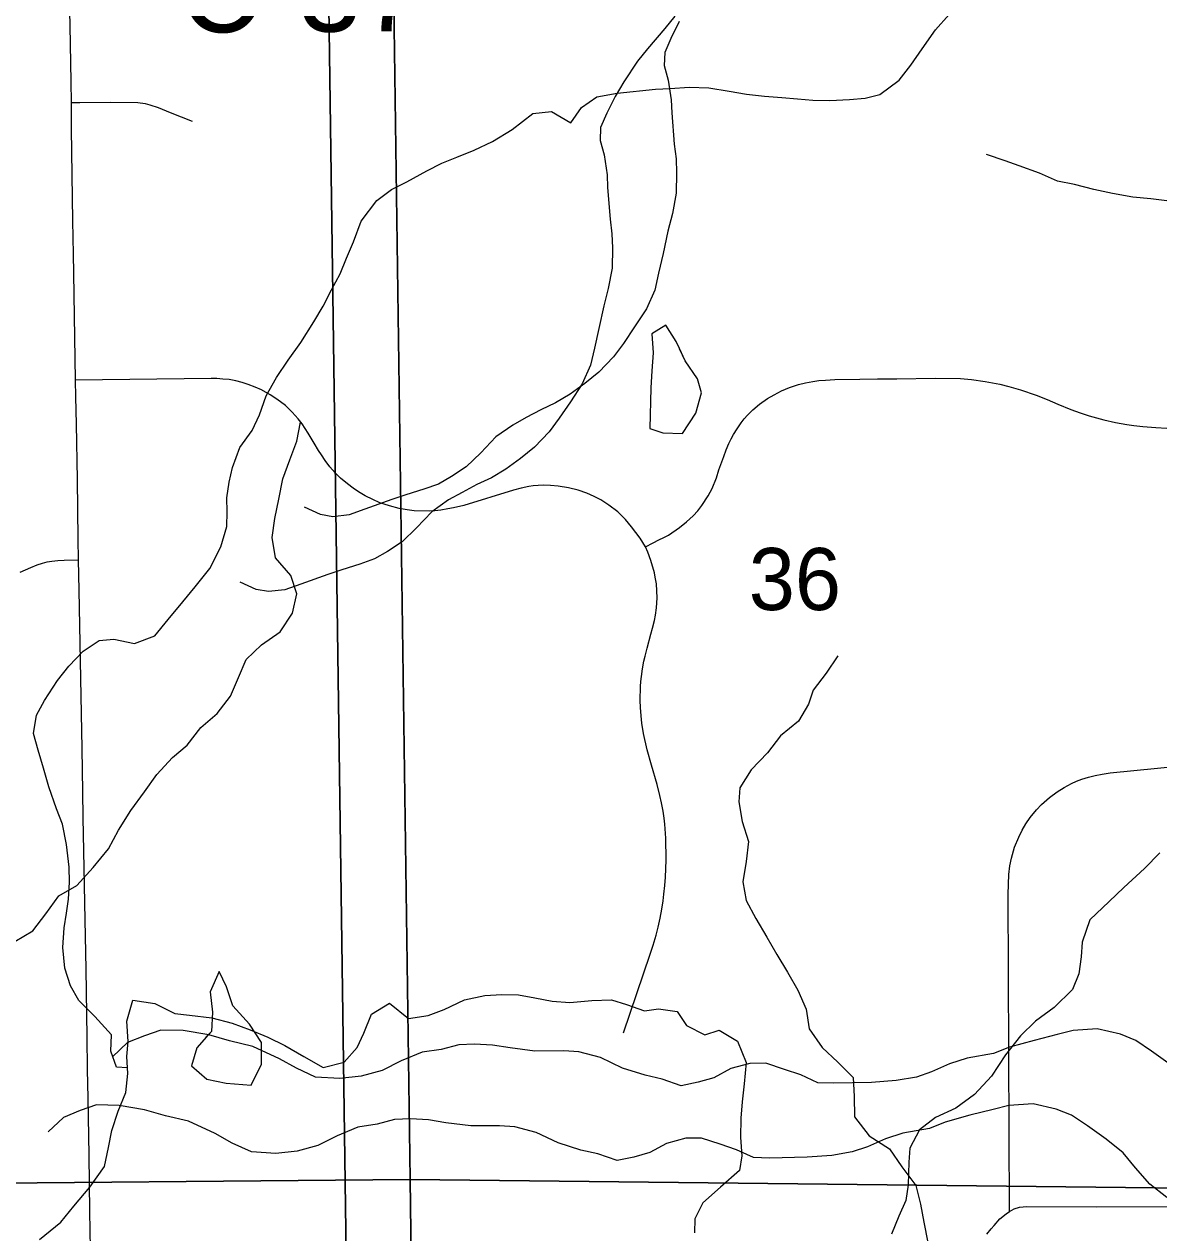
# Model space of a CAD drawing. Extents: x -21.1 to 50.3, y 0 to 22.1.
# Drawn here: x 3.575 to 4.341, y 15.934 to 16.75 of the extents above; entities that cross this region are included whole.
import ezdxf

# ---------------------------------------------------------------- set-up
doc = ezdxf.new("R2010")
doc.units = 0
for name, color, linetype in [('GM_X_County_Road_Text', 7, 'Continuous'), ('GM_X_Minor_Lake', 7, 'Continuous'), ('GM_X_Minor_River', 7, 'Continuous'), ('GM_X_Section', 7, 'Continuous'), ('GM_X_Section_Text', 7, 'Continuous'), ('GM_X_State_Route', 7, 'Continuous'), ('GM_X_Township_Road', 7, 'Continuous')]:
    doc.layers.add(name, color=color, linetype=linetype)

msp = doc.modelspace()

# ---------------------------------------------------------------- linework, layer by layer
at = {"layer": 'GM_X_Minor_Lake'}
for points in [[(4.01752, 16.5307), (4.01527, 16.53546), (4.0084, 16.54648), (3.9989, 16.54076), (3.99968, 16.52784), (3.99894, 16.51567), (3.99819, 16.50426), (3.99747, 16.47689), (4.0064, 16.47385)], [(4.01752, 16.5307), (4.01527, 16.53546), (4.0084, 16.54648), (3.9989, 16.54076), (3.99968, 16.52784), (3.99894, 16.51567), (3.99819, 16.50426), (3.99747, 16.47689), (4.00627, 16.47389)], [(4.00623, 16.47386), (4.01955, 16.47349), (4.02866, 16.48719), (4.03244, 16.50089), (4.02977, 16.51039), (4.02138, 16.52254), (4.0175, 16.53064)], [(4.0064, 16.47385), (4.01955, 16.47349), (4.02866, 16.48719), (4.03244, 16.50089), (4.02977, 16.51039), (4.02138, 16.52254), (4.01752, 16.5307)], [(3.72851, 16.03371), (3.73558, 16.04806), (3.73556, 16.0625), (3.72755, 16.07504), (3.71612, 16.0872), (3.71192, 16.10012), (3.70695, 16.11038), (3.70089, 16.09668), (3.70243, 16.083), (3.70169, 16.07007), (3.69796, 16.06611)], [(3.72856, 16.03383), (3.73558, 16.04806), (3.73556, 16.0625), (3.72755, 16.07504), (3.71612, 16.0872), (3.71192, 16.10012), (3.70695, 16.11038), (3.70089, 16.09668), (3.70243, 16.083), (3.70169, 16.07007), (3.7017, 16.07008)], [(3.7017, 16.07008), (3.69181, 16.05903), (3.6884, 16.04686), (3.69869, 16.03774), (3.71163, 16.0351), (3.72856, 16.03383)], [(3.69839, 16.06639), (3.69181, 16.05903), (3.6884, 16.04686), (3.69869, 16.03774), (3.71163, 16.0351), (3.72851, 16.03383)]]:
    msp.add_lwpolyline(points, dxfattribs=at)
at = {"layer": 'GM_X_Minor_River'}
for points in [[(3.64513, 16.04547), (3.63779, 16.04598), (3.63378, 16.05668), (3.63433, 16.06769), (3.62313, 16.08001), (3.61228, 16.09081), (3.60674, 16.10077), (3.60274, 16.11261), (3.60144, 16.12669), (3.60241, 16.13997), (3.60408, 16.14982), (3.60537, 16.15929), (3.60592, 16.17068), (3.6057, 16.18094), (3.60404, 16.19616), (3.60122, 16.20988), (3.5972, 16.22019), (3.59211, 16.23509), (3.58851, 16.24768), (3.5849, 16.25989), (3.58166, 16.27095), (3.58375, 16.28346), (3.58922, 16.29325), (3.59779, 16.30679), (3.60553, 16.31655), (3.61519, 16.32666), (3.62593, 16.33372), (3.63582, 16.33471), (3.64983, 16.33184), (3.66358, 16.33694), (3.67249, 16.34783), (3.68255, 16.35983), (3.69068, 16.36996), (3.70075, 16.38234), (3.7082, 16.39704), (3.71221, 16.41066), (3.71236, 16.42053), (3.71213, 16.43003), (3.71381, 16.44065), (3.71586, 16.45049), (3.72102, 16.46408), (3.72916, 16.47536), (3.73427, 16.48592), (3.73864, 16.49877), (3.74567, 16.5112), (3.75345, 16.52285), (3.762, 16.53488), (3.77095, 16.5488), (3.77719, 16.55934), (3.78268, 16.57027), (3.78855, 16.5812), (3.79289, 16.59177), (3.79762, 16.60271), (3.80277, 16.61669), (3.81324, 16.63058), (3.82323, 16.63803), (3.83357, 16.64319), (3.84698, 16.65059), (3.85731, 16.65575), (3.86725, 16.65978), (3.8791, 16.66453), (3.89134, 16.67043), (3.90477, 16.67858), (3.91861, 16.68939), (3.93116, 16.69071), (3.94433, 16.68292), (3.95134, 16.69345), (3.9617, 16.70051), (3.97541, 16.70296), (4.00128, 16.70561), (4.01116, 16.70621), (4.02409, 16.70716), (4.03738, 16.70658), (4.05102, 16.70447), (4.06276, 16.70239), (4.0749, 16.70107), (4.08666, 16.70013), (4.09727, 16.69921), (4.10752, 16.69829), (4.11891, 16.69812), (4.13221, 16.69868), (4.14286, 16.69966), (4.15278, 16.70217), (4.16584, 16.71185), (4.17359, 16.72198), (4.18136, 16.73288), (4.19029, 16.74566), (4.19957, 16.75616)], [(4.01449, 16.75503), (4.00768, 16.74663), (3.99596, 16.73289), (3.98915, 16.7245), (3.9801, 16.71077), (3.97406, 16.70086), (3.96842, 16.68943), (3.96428, 16.67991), (3.96395, 16.67117), (3.96667, 16.66131), (3.96865, 16.64802), (3.96908, 16.63929), (3.97072, 16.61802), (3.97192, 16.60815), (3.97235, 16.59866), (3.97205, 16.58498), (3.96946, 16.57129), (3.96648, 16.5595), (3.96314, 16.54429), (3.96017, 16.53097), (3.95757, 16.51956), (3.95193, 16.50699), (3.94401, 16.49479), (3.93646, 16.48374), (3.92966, 16.47458), (3.91982, 16.46427), (3.91035, 16.45662), (3.90049, 16.44935), (3.89062, 16.44359), (3.88075, 16.43898), (3.87089, 16.43361), (3.86178, 16.42861), (3.85041, 16.42057), (3.84019, 16.40988), (3.83035, 16.40033)], [(4.01735, 16.75137), (4.0117, 16.73995), (4.00757, 16.73042), (4.00724, 16.72169), (4.00996, 16.71182), (4.01194, 16.69854), (4.01237, 16.6898), (4.01401, 16.66854), (4.01521, 16.65867), (4.01564, 16.64918), (4.01534, 16.6355), (4.01275, 16.62181), (4.00977, 16.61002), (4.00643, 16.5948), (4.00346, 16.58149), (4.00086, 16.57008), (3.99522, 16.55751), (3.9873, 16.54531), (3.97975, 16.53425), (3.97295, 16.52509), (3.96311, 16.51478), (3.95363, 16.50713), (3.94378, 16.49986), (3.93391, 16.49411), (3.92404, 16.48949), (3.91418, 16.48412), (3.90507, 16.47913), (3.89369, 16.47109), (3.88348, 16.4604), (3.87364, 16.45085)], [(4.34806, 16.63016), (4.3355, 16.63167), (4.32332, 16.6328), (4.30962, 16.63544), (4.29706, 16.63809), (4.28412, 16.64149), (4.2727, 16.64376), (4.26051, 16.64907), (4.24681, 16.65399), (4.23729, 16.6574), (4.22473, 16.66157)], [(3.56918, 16.13074), (3.58135, 16.13798), (3.59008, 16.1494), (3.59882, 16.16157), (3.61098, 16.16843), (3.622, 16.18061), (3.63225, 16.19318), (3.63908, 16.20573), (3.64743, 16.21905), (3.65655, 16.23161), (3.6649, 16.2434), (3.67553, 16.25483), (3.68542, 16.2632), (3.69453, 16.275), (3.70555, 16.28452), (3.71466, 16.29632), (3.71997, 16.30887), (3.72528, 16.32104), (3.73554, 16.33094), (3.74808, 16.3397), (3.75643, 16.35226), (3.75946, 16.36519), (3.75525, 16.37773), (3.74496, 16.38951), (3.74266, 16.40319), (3.74454, 16.41612), (3.74718, 16.42905), (3.74983, 16.44274), (3.75475, 16.45567), (3.7593, 16.46823), (3.76194, 16.48116)], [(3.87364, 16.45085), (3.86377, 16.44433), (3.85505, 16.43934), (3.84517, 16.43587), (3.83301, 16.432), (3.82351, 16.42891), (3.80528, 16.42235), (3.79464, 16.41849), (3.78361, 16.41729), (3.77523, 16.41877), (3.76454, 16.42364)], [(3.83035, 16.40033), (3.82049, 16.39382), (3.81176, 16.38883), (3.80188, 16.38535), (3.78972, 16.38149), (3.78022, 16.3784), (3.76199, 16.37184), (3.75135, 16.36798), (3.74032, 16.36678), (3.73194, 16.36825), (3.72125, 16.37313)], [(4.12441, 16.32344), (4.11644, 16.31164), (4.1077, 16.30023), (4.10467, 16.29072), (4.09784, 16.2793), (4.08568, 16.2694), (4.07695, 16.25799), (4.06593, 16.24656), (4.05834, 16.23439), (4.05759, 16.22488), (4.0599, 16.21158), (4.0641, 16.19827), (4.0626, 16.18458), (4.06034, 16.17089), (4.06264, 16.15835), (4.06912, 16.14619), (4.07637, 16.13365), (4.08324, 16.12187), (4.09049, 16.11009), (4.09735, 16.09793), (4.10308, 16.08501), (4.105, 16.07171), (4.11377, 16.05917), (4.12444, 16.0493), (4.13473, 16.03904), (4.13551, 16.02611), (4.13553, 16.01242), (4.14544, 15.99951), (4.15915, 15.99078), (4.16754, 15.97862), (4.17707, 15.96609), (4.18014, 15.95354), (4.18244, 15.94138), (4.18512, 15.92769)], [(4.34171, 16.19053), (4.33139, 16.17997), (4.31727, 16.16716), (4.30734, 16.15773), (4.29435, 16.14529), (4.28932, 16.13015), (4.2885, 16.12029), (4.2869, 16.10892), (4.28266, 16.09832), (4.27044, 16.08626), (4.25786, 16.07685), (4.24754, 16.06705), (4.23759, 16.05421), (4.22801, 16.03985), (4.21655, 16.0274), (4.20397, 16.01837), (4.19026, 16.012), (4.17958, 16.00372), (4.17305, 15.99124), (4.17223, 15.98176), (4.17175, 15.96659), (4.17016, 15.95597), (4.16554, 15.94538), (4.16053, 15.93327)], [(3.58585, 15.92977), (3.60008, 15.94133), (3.60899, 15.95221), (3.61982, 15.96496), (3.62953, 15.97887), (3.63239, 15.99174), (3.63447, 16.00311), (3.63885, 16.01633), (3.64398, 16.02879), (3.64532, 16.04169), (3.64474, 16.05309), (3.64566, 16.06333), (3.64473, 16.07702), (3.64874, 16.09102), (3.66353, 16.0889), (3.67709, 16.08223), (3.68695, 16.08094), (3.70212, 16.07919), (3.71573, 16.07557), (3.72782, 16.07121), (3.7399, 16.06608), (3.7512, 16.0606), (3.764, 16.05318), (3.77718, 16.04577), (3.79129, 16.04935), (3.80018, 16.05909), (3.80451, 16.0689), (3.80965, 16.08174), (3.82191, 16.08915), (3.83467, 16.0787), (3.84799, 16.08078), (3.85869, 16.08479), (3.87247, 16.09142), (3.88618, 16.09425), (3.89759, 16.09484), (3.90898, 16.09467), (3.91996, 16.0926), (3.9317, 16.09052), (3.94346, 16.08958), (3.9583, 16.09088), (3.9716, 16.09144), (3.9818, 16.08825), (3.99389, 16.08388), (4.00341, 16.08526), (4.01592, 16.08355), (4.02223, 16.07395), (4.03466, 16.06769), (4.04421, 16.07096), (4.05663, 16.06356), (4.06248, 16.04903), (4.06111, 16.03462), (4.05979, 16.02248), (4.05886, 16.01148), (4.05866, 15.99857), (4.0596, 15.98602), (4.05793, 15.97617), (4.04522, 15.96497), (4.03328, 15.95451), (4.0278, 15.94358), (4.02765, 15.93408)], [(4.34866, 16.04778), (4.33604, 16.05683), (4.32535, 16.06398), (4.31505, 16.0681), (4.29942, 16.07182), (4.28306, 16.07059), (4.27241, 16.06787), (4.25683, 16.06398), (4.24011, 16.05933), (4.22947, 16.05509), (4.2116, 16.05195), (4.19983, 16.04809), (4.18767, 16.0427), (4.17742, 16.03923), (4.16373, 16.03687), (4.14699, 16.03564), (4.12149, 16.03512), (4.11083, 16.03544), (4.09938, 16.04069), (4.08832, 16.04443), (4.07573, 16.04854), (4.06508, 16.04848), (4.05215, 16.04499), (4.04077, 16.03884), (4.03013, 16.03575), (4.01872, 16.0334), (4.00576, 16.03789), (3.99432, 16.04048), (3.97907, 16.04534), (3.96418, 16.05247), (3.9497, 16.05619), (3.93942, 16.05689), (3.92001, 16.05678), (3.90325, 16.05897), (3.89143, 16.0608), (3.87925, 16.0615), (3.8686, 16.06106), (3.85681, 16.05795), (3.84388, 16.05598), (3.82983, 16.0502)], [(3.82983, 16.0502), (3.81693, 16.04367), (3.80286, 16.0398), (3.78841, 16.0382), (3.77204, 16.03924), (3.75906, 16.04525), (3.74761, 16.05165), (3.72967, 16.0599), (3.71404, 16.06361), (3.69993, 16.06771), (3.68279, 16.07066), (3.66756, 16.07095), (3.65654, 16.06709), (3.64515, 16.06247), (3.63493, 16.05292)], [(3.78654, 15.99969), (3.77364, 15.99316), (3.75958, 15.98928), (3.74512, 15.98768), (3.72875, 15.98873), (3.71577, 15.99474), (3.70432, 16.00113), (3.68638, 16.00939), (3.67075, 16.0131), (3.65664, 16.0172), (3.6395, 16.02014), (3.62427, 16.02044), (3.61326, 16.01658), (3.60186, 16.01195), (3.59164, 16.0024)], [(4.34632, 15.95798), (4.33485, 15.96704), (4.32527, 15.978), (4.31684, 15.98821), (4.30537, 15.99726), (4.29275, 16.00631), (4.28206, 16.01347), (4.27176, 16.01759), (4.25613, 16.0213), (4.23977, 16.02007), (4.22913, 16.01735), (4.21354, 16.01347), (4.19682, 16.00881), (4.18619, 16.00458), (4.16831, 16.00144), (4.15654, 15.99757), (4.14438, 15.99219), (4.13413, 15.98871), (4.12044, 15.98636), (4.1037, 15.98512), (4.0782, 15.9846), (4.06754, 15.98492), (4.05609, 15.99018), (4.04503, 15.99391), (4.03244, 15.99802), (4.02179, 15.99796), (4.00887, 15.99447), (3.99748, 15.98833), (3.98684, 15.98523), (3.97543, 15.98289), (3.96247, 15.98737), (3.95103, 15.98997), (3.93578, 15.99482), (3.92089, 16.00196), (3.90641, 16.00568), (3.89613, 16.00638), (3.87672, 16.00627), (3.85996, 16.00846), (3.84815, 16.01029), (3.83596, 16.01098), (3.82531, 16.01054), (3.81352, 16.00744), (3.80059, 16.00547), (3.78654, 15.99969)]]:
    msp.add_lwpolyline(points, dxfattribs=at)
at = {"layer": 'GM_X_Section'}
for points in [[(3.82173, 16.99041), (3.83586, 15.97019), (2.77838, 15.96075), (2.77727, 16.00736), (2.77975, 16.9773)], [(4.84683, 16.96859), (4.86162, 15.95861), (3.83586, 15.97019), (3.82173, 16.99041), (4.43354, 16.98495)], [(3.77844, 16.93989), (3.79257, 15.91968), (2.73509, 15.91023), (2.73398, 15.95684), (2.73646, 16.92678)], [(4.80354, 16.91807), (4.81833, 15.90809), (3.79257, 15.91968), (3.77844, 16.93989), (4.39025, 16.93443)], [(3.83586, 15.97019), (3.84884, 14.95111), (2.78986, 14.94923), (2.77838, 15.96075)], [(3.83586, 15.97019), (4.86162, 15.95861), (4.87375, 14.94937), (3.84884, 14.95111)]]:
    msp.add_lwpolyline(points, close=True, dxfattribs=at)
at = {"layer": 'GM_X_State_Route'}
msp.add_lwpolyline([(3.62056, 15.89818), (3.61972, 15.94854), (3.6192, 15.98661), (3.61857, 16.0249), (3.61825, 16.04431), (3.61794, 16.06645), (3.61721, 16.11208), (3.61637, 16.15656), (3.61605, 16.16894), (3.61532, 16.21436), (3.615, 16.23177), (3.61458, 16.26094), (3.61353, 16.30814), (3.61259, 16.36773), (3.61216, 16.38811), (3.61191, 16.40211), (3.61132, 16.44243), (3.61072, 16.47975), (3.61027, 16.49814), (3.60996, 16.50937), (3.60897, 16.58161), (3.60859, 16.59449), (3.60821, 16.61685), (3.60726, 16.67898), (3.60731, 16.69665), (3.60707, 16.71076), (3.60641, 16.74865), (3.60609, 16.76715)], dxfattribs=at)
at = {"layer": 'GM_X_Township_Road'}
for points in [[(3.60731, 16.69665), (3.61298, 16.69673), (3.6335, 16.69701), (3.65204, 16.69669), (3.65715, 16.69595), (3.66014, 16.6952), (3.66579, 16.69328), (3.67399, 16.69009), (3.6888, 16.68422)], [(3.97984, 16.06907), (3.99783, 16.12207), (3.99978, 16.12815), (4.00172, 16.13508), (4.00318, 16.1403), (4.00452, 16.14638), (4.00561, 16.15258), (4.00646, 16.15805), (4.00707, 16.16267), (4.00768, 16.1685), (4.00817, 16.17409), (4.00841, 16.17969), (4.00853, 16.18576), (4.00829, 16.20047), (4.00768, 16.20984), (4.00722, 16.21396), (4.00646, 16.21871), (4.00549, 16.22418), (4.0044, 16.22916), (4.00257, 16.23658), (3.99868, 16.2497), (3.99577, 16.25992), (3.99322, 16.27098), (3.99212, 16.27802), (3.99164, 16.28289), (3.99115, 16.28848), (3.99091, 16.29322), (3.99115, 16.30271), (3.99151, 16.3061), (3.99188, 16.30951), (3.99261, 16.31462), (3.99358, 16.31972), (3.99434, 16.32315), (3.99565, 16.3286), (3.9982, 16.33807), (3.99929, 16.34218), (4.00063, 16.34731), (4.00136, 16.35092), (4.00209, 16.3557), (4.00246, 16.36251), (4.00197, 16.37199), (4.00123, 16.37646), (4.00063, 16.37953), (3.9982, 16.38767), (3.99616, 16.39331), (3.99455, 16.39691), (3.99273, 16.39995), (3.99105, 16.40273), (3.98528, 16.41035), (3.98112, 16.41531), (3.97593, 16.4205), (3.96982, 16.425), (3.9645, 16.42858), (3.95989, 16.43101), (3.95505, 16.43308), (3.94916, 16.43516), (3.94266, 16.43681), (3.93566, 16.43793), (3.93058, 16.43839), (3.92574, 16.43851), (3.92216, 16.43839), (3.91881, 16.43804), (3.91581, 16.43758), (3.91062, 16.43654), (3.90554, 16.43516), (3.87208, 16.42489), (3.86504, 16.42327), (3.86124, 16.42254), (3.85662, 16.42177), (3.85258, 16.42126), (3.84888, 16.42096), (3.8385, 16.42131), (3.83388, 16.42189), (3.82847, 16.42281), (3.822, 16.42454), (3.81542, 16.42674), (3.81058, 16.42881), (3.80539, 16.43135), (3.80088, 16.434), (3.79731, 16.43654), (3.7935, 16.43943), (3.78889, 16.44323), (3.78519, 16.44681), (3.78162, 16.45096), (3.77838, 16.45523), (3.77596, 16.45904), (3.774, 16.46204), (3.771, 16.46689), (3.76696, 16.47358), (3.76292, 16.47993), (3.76037, 16.48324), (3.75623, 16.48789), (3.75162, 16.49227), (3.74596, 16.49666), (3.74146, 16.49954), (3.73546, 16.50289), (3.73119, 16.50474), (3.72646, 16.50658), (3.72254, 16.50785), (3.71815, 16.50901), (3.71366, 16.50981), (3.7095, 16.51016), (3.70545, 16.51043), (3.70154, 16.5105), (3.60996, 16.50937)], [(3.99455, 16.39691), (3.99978, 16.39958), (4.00367, 16.40165), (4.007, 16.40326), (4.01011, 16.40493), (4.01753, 16.40992), (4.02239, 16.41381), (4.02676, 16.41794), (4.02982, 16.42136), (4.03272, 16.42475), (4.03698, 16.43131), (4.03965, 16.43642), (4.04245, 16.44359), (4.04415, 16.44894), (4.04743, 16.45793), (4.0491, 16.46237), (4.05084, 16.46669), (4.05241, 16.46978), (4.05399, 16.47264), (4.05643, 16.47653), (4.05922, 16.48054), (4.06129, 16.48334), (4.06347, 16.48577), (4.06712, 16.4893), (4.07162, 16.4933), (4.07685, 16.49695), (4.08135, 16.49962), (4.08633, 16.50218), (4.0918, 16.50449), (4.09787, 16.50643), (4.10261, 16.50753), (4.10748, 16.5085), (4.11161, 16.50911), (4.11599, 16.50947), (4.12231, 16.50984), (4.13921, 16.51), (4.15112, 16.5102), (4.16425, 16.51037), (4.19014, 16.51069), (4.20704, 16.51044), (4.21457, 16.50984), (4.22369, 16.5085), (4.23366, 16.50668), (4.23986, 16.5051), (4.24764, 16.50291), (4.25809, 16.49926), (4.26551, 16.49634), (4.2728, 16.49319), (4.28155, 16.48966), (4.28799, 16.48735), (4.29395, 16.48541), (4.3038, 16.48273), (4.31169, 16.48091), (4.31947, 16.47945), (4.32399, 16.47884), (4.33017, 16.47811), (4.33892, 16.47738), (4.34638, 16.47699)], [(3.57262, 16.37982), (3.57998, 16.38296), (3.58428, 16.38478), (3.58778, 16.38602), (3.59084, 16.38683), (3.59398, 16.38734), (3.59814, 16.3877), (3.60244, 16.38799), (3.61216, 16.38811)], [(4.2402, 15.94866), (4.23934, 16.16261), (4.23974, 16.17595), (4.24042, 16.18176), (4.24145, 16.18689), (4.2435, 16.19441), (4.24647, 16.20102), (4.24886, 16.20592), (4.25125, 16.21014), (4.2541, 16.21447), (4.25832, 16.21949), (4.26174, 16.22302), (4.2671, 16.22792), (4.27245, 16.23168), (4.27701, 16.23453), (4.28214, 16.23738), (4.28545, 16.23887), (4.28909, 16.24023), (4.29354, 16.2416), (4.2981, 16.24274), (4.30266, 16.24365), (4.30813, 16.24445), (4.41756, 16.25539)], [(4.22481, 15.93316), (4.22775, 15.93685), (4.22982, 15.9392), (4.2337, 15.94364), (4.23792, 15.94706), (4.2402, 15.94866), (4.24327, 15.95025), (4.24703, 15.9514), (4.25194, 15.95196), (4.29913, 15.95162), (4.34825, 15.95185)]]:
    msp.add_lwpolyline(points, dxfattribs=at)

# ---------------------------------------------------------------- texts
at = {"layer": 'GM_X_County_Road_Text'}
msp.add_text('C-37', height=0.056818, rotation=0.3429, dxfattribs=at).set_placement((3.6804, 16.74393))
at = {"layer": 'GM_X_Section_Text'}
msp.add_text('36', height=0.041856, rotation=0.00001, dxfattribs=at).set_placement((4.06429, 16.35432))

doc.saveas('drawing.dxf')
